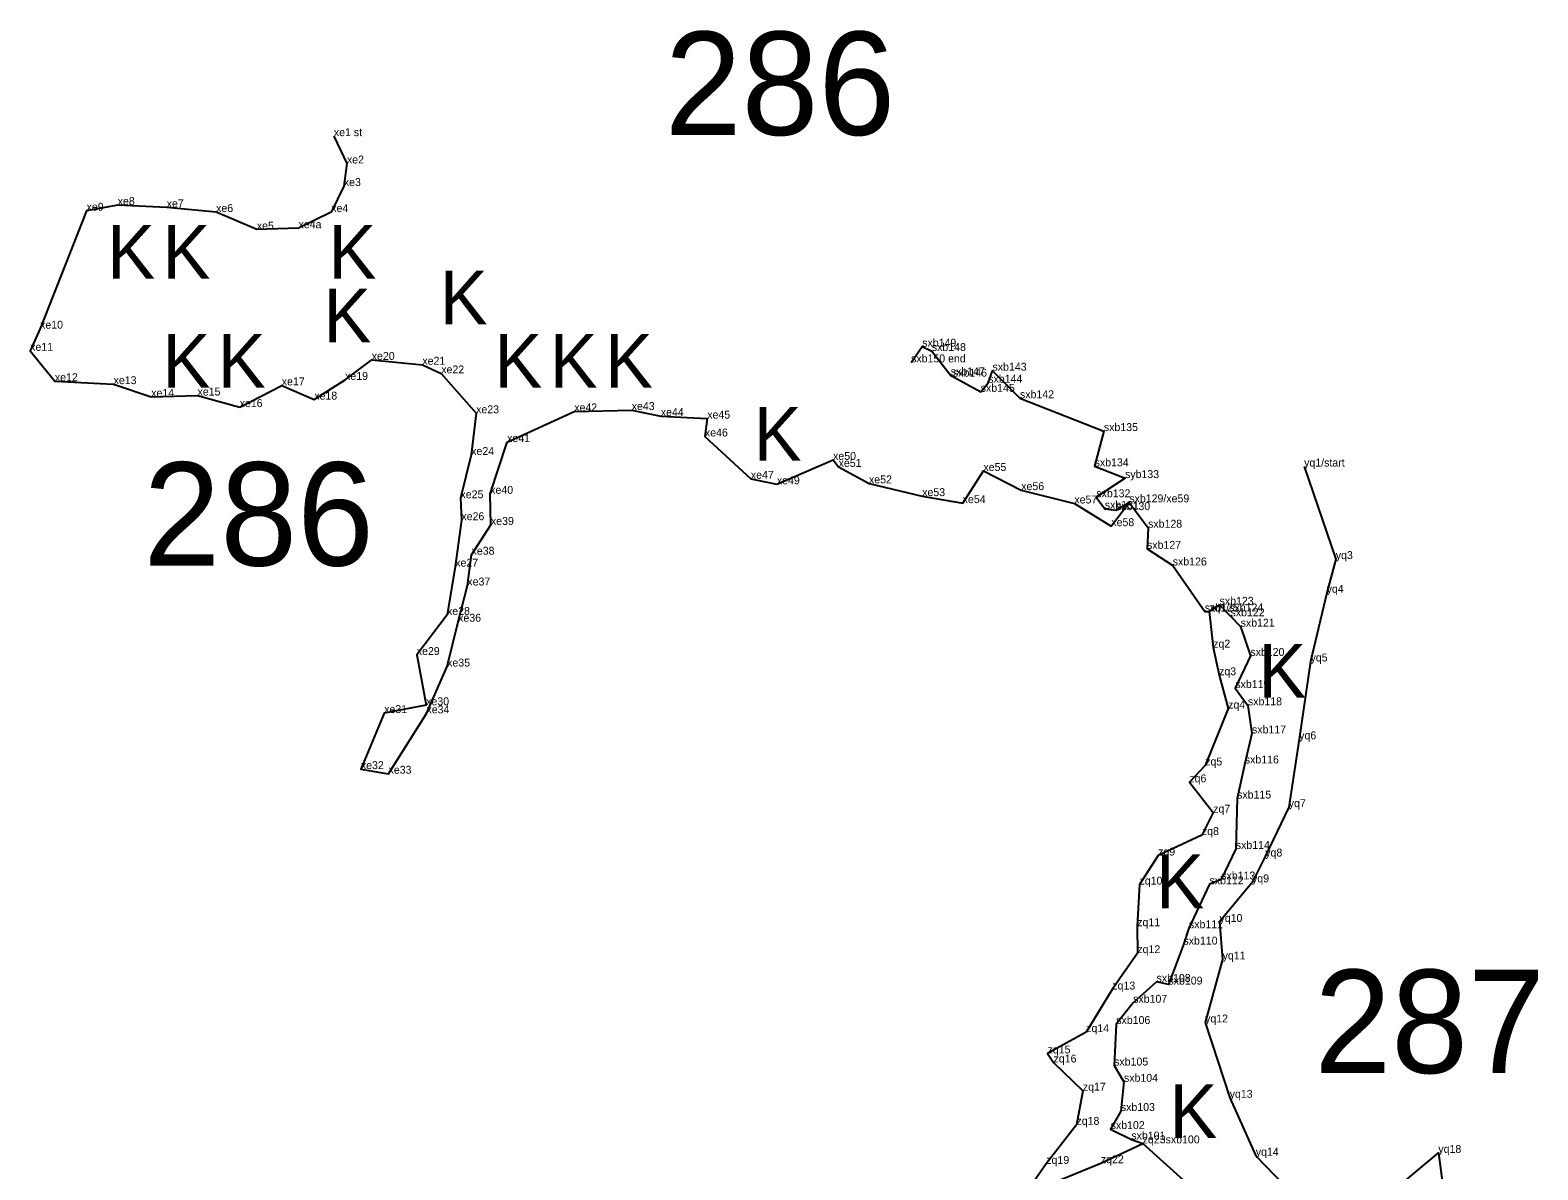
# Model space of a CAD drawing. Extents: x 2072529 to 2268812, y 436423 to 470008.
# Drawn here: x 2246183 to 2247137, y 440002 to 440723 of the extents above; entities that cross this region are included whole.
import ezdxf

# ---------------------------------------------------------------- set-up
doc = ezdxf.new("R2010")
doc.units = 0
for name, color, linetype in [('Old_Level_10', 7, 'Continuous'), ('Old_Level_20', 7, 'Continuous'), ('Old_Level_52', 7, 'Continuous'), ('Old_Level_55', 7, 'Continuous'), ('Old_Level_60', 7, 'Continuous'), ('Old_Level_62', 7, 'Continuous')]:
    doc.layers.add(name, color=color, linetype=linetype)

msp = doc.modelspace()

# ---------------------------------------------------------------- linework, layer by layer
at = {"layer": 'Old_Level_10'}
for points in [[(2246740.131, 440512.868), (2246747.179, 440522.814), (2246753.272, 440520.05), (2246765.223, 440504.649), (2246766.631, 440503.852), (2246784.191, 440494.248), (2246788.961, 440499.987), (2246791.673, 440507.602), (2246809.041, 440490.169), (2246862.147, 440469.406), (2246856.282, 440447.105), (2246875.523, 440439.672), (2246857.353, 440427.541)], [(2246857.353, 440427.541), (2246862.709, 440420.233), (2246869.886, 440419.402), (2246878.229, 440424.319), (2246890.107, 440408.27), (2246889.434, 440394.912), (2246905.711, 440384.415), (2246925.929, 440355.211), (2246928.79, 440355.336), (2246935.367, 440359.528), (2246942.299, 440352.248), (2246948.674, 440345.682), (2246954.833, 440327.156), (2246945.307, 440306.834), (2246953.306, 440295.903), (2246955.863, 440278.13), (2246951.348, 440259.15), (2246946.473, 440236.945), (2246945.624, 440205.057), (2246936.411, 440185.748), (2246929.004, 440182.685), (2246915.963, 440154.931), (2246912.522, 440144.563), (2246902.988, 440119.276), (2246895.487, 440120.967), (2246880.674, 440107.769), (2246869.964, 440094.326), (2246868.627, 440068.046), (2246874.85, 440057.785), (2246872.882, 440039.295), (2246866.412, 440027.855), (2246879.515, 440021.267), (2246886.695, 440018.818), (2246914.629, 439993.645)]]:
    msp.add_lwpolyline(points, dxfattribs=at)
at = {"layer": 'Old_Level_20'}
for p, q in [((2246374.881, 440655.967), (2246374.881, 440655.967)), ((2246383.127, 440638.67), (2246383.127, 440638.67)), ((2246381.178, 440624.425), (2246381.178, 440624.425)), ((2246238.08, 440612.4), (2246238.08, 440612.4)), ((2246269.075, 440610.911), (2246269.075, 440610.911)), ((2246218.418, 440608.82), (2246218.418, 440608.82)), ((2246300.347, 440607.933), (2246300.347, 440607.933)), ((2246373.234, 440607.929), (2246373.234, 440607.929)), ((2246326.129, 440596.858), (2246326.129, 440596.858)), ((2246352.516, 440597.727), (2246352.516, 440597.727)), ((2246188.961, 440534.185), (2246188.961, 440534.185)), ((2246182.684, 440520.173), (2246182.684, 440520.173)), ((2246747.179, 440522.814), (2246747.179, 440522.814)), ((2246753.272, 440520.05), (2246753.272, 440520.05)), ((2246398.856, 440514.426), (2246398.856, 440514.426)), ((2246430.873, 440511.387), (2246430.873, 440511.387)), ((2246442.829, 440505.922), (2246442.829, 440505.922)), ((2246740.131, 440512.868), (2246740.131, 440512.868)), ((2246791.673, 440507.602), (2246791.673, 440507.602)), ((2246198.336, 440500.966), (2246198.336, 440500.966)), ((2246235.518, 440499.094), (2246235.518, 440499.094)), ((2246341.91, 440498.324), (2246341.91, 440498.324)), ((2246381.982, 440501.777), (2246381.982, 440501.777)), ((2246765.223, 440504.649), (2246765.223, 440504.649)), ((2246766.631, 440503.852), (2246766.631, 440503.852)), ((2246788.961, 440499.987), (2246788.961, 440499.987)), ((2246259.308, 440491.077), (2246259.308, 440491.077)), ((2246288.603, 440491.879), (2246288.603, 440491.879)), ((2246362.472, 440489.321), (2246362.472, 440489.321)), ((2246784.191, 440494.248), (2246784.191, 440494.248)), ((2246809.041, 440490.169), (2246809.041, 440490.169)), ((2246315.277, 440484.576), (2246315.277, 440484.576)), ((2246464.891, 440480.653), (2246464.891, 440480.653)), ((2246526.995, 440481.874), (2246526.995, 440481.874)), ((2246563.35, 440482.697), (2246563.35, 440482.697)), ((2246581.744, 440478.924), (2246581.744, 440478.924)), ((2246611.163, 440477.296), (2246611.163, 440477.296)), ((2246862.147, 440469.406), (2246862.147, 440469.406)), ((2246484.521, 440462.438), (2246484.521, 440462.438)), ((2246609.671, 440466.009), (2246609.671, 440466.009)), ((2246461.783, 440454.277), (2246461.783, 440454.277)), ((2246690.771, 440451.176), (2246690.771, 440451.176)), ((2246638.738, 440439.208), (2246638.738, 440439.208)), ((2246694.303, 440446.772), (2246694.303, 440446.772)), ((2246785.902, 440444.165), (2246785.902, 440444.165)), ((2246856.282, 440447.105), (2246856.282, 440447.105)), ((2246875.523, 440439.672), (2246875.523, 440439.672)), ((2246988.872, 440446.97), (2246988.872, 440446.97)), ((2246473.812, 440429.707), (2246473.812, 440429.707)), ((2246655.199, 440435.742), (2246655.199, 440435.742)), ((2246713.51, 440436.324), (2246713.51, 440436.324)), ((2246809.846, 440432.047), (2246809.846, 440432.047)), ((2246455.003, 440426.894), (2246455.003, 440426.894)), ((2246747.162, 440428.263), (2246747.162, 440428.263)), ((2246772.798, 440423.827), (2246772.798, 440423.827)), ((2246843.462, 440423.598), (2246843.462, 440423.598)), ((2246857.353, 440427.541), (2246857.353, 440427.541)), ((2246862.709, 440420.233), (2246862.709, 440420.233)), ((2246878.229, 440424.319), (2246878.229, 440424.319)), ((2246878.229, 440424.319), (2246878.229, 440424.319)), ((2246455.591, 440413.024), (2246455.591, 440413.024)), ((2246474.253, 440410.03), (2246474.253, 440410.03)), ((2246869.886, 440419.402), (2246869.886, 440419.402)), ((2246866.857, 440409.262), (2246866.857, 440409.262)), ((2246890.107, 440408.27), (2246890.107, 440408.27)), ((2246462.034, 440391.188), (2246462.034, 440391.188)), ((2246889.434, 440394.912), (2246889.434, 440394.912)), ((2246451.668, 440383.665), (2246451.668, 440383.665)), ((2246905.711, 440384.415), (2246905.711, 440384.415)), ((2247008.88, 440388.428), (2247008.88, 440388.428)), ((2246459.347, 440371.73), (2246459.347, 440371.73)), ((2247003.124, 440367.131), (2247003.124, 440367.131)), ((2246446.491, 440353.106), (2246446.491, 440353.106)), ((2246925.929, 440355.211), (2246925.929, 440355.211)), ((2246928.79, 440355.336), (2246928.79, 440355.336)), ((2246928.79, 440355.336), (2246928.79, 440355.336)), ((2246935.367, 440359.528), (2246935.367, 440359.528)), ((2246453.52, 440348.83), (2246453.52, 440348.83)), ((2246942.299, 440352.248), (2246942.299, 440352.248)), ((2246948.674, 440345.682), (2246948.674, 440345.682)), ((2246427.335, 440327.76), (2246427.335, 440327.76)), ((2246931.306, 440332.4), (2246931.306, 440332.4)), ((2246954.833, 440327.156), (2246954.833, 440327.156)), ((2246446.564, 440320.433), (2246446.564, 440320.433)), ((2246935.051, 440314.949), (2246935.051, 440314.949)), ((2246992.934, 440323.658), (2246992.934, 440323.658)), ((2246945.307, 440306.834), (2246945.307, 440306.834)), ((2246433.276, 440295.949), (2246433.276, 440295.949)), ((2246953.306, 440295.903), (2246953.306, 440295.903)), ((2246406.726, 440291.011), (2246406.726, 440291.011)), ((2246433.494, 440290.821), (2246433.494, 440290.821)), ((2246940.745, 440293.863), (2246940.745, 440293.863)), ((2246955.863, 440278.13), (2246955.863, 440278.13)), ((2246985.762, 440274.424), (2246985.762, 440274.424)), ((2246926.257, 440257.883), (2246926.257, 440257.883)), ((2246951.348, 440259.15), (2246951.348, 440259.15)), ((2246391.978, 440255.572), (2246391.978, 440255.572)), ((2246409.488, 440252.653), (2246409.488, 440252.653)), ((2246916.225, 440247.225), (2246916.225, 440247.225)), ((2246946.473, 440236.945), (2246946.473, 440236.945)), ((2246979.138, 440231.521), (2246979.138, 440231.521)), ((2246931.306, 440228.038), (2246931.306, 440228.038)), ((2246924.176, 440213.876), (2246924.176, 440213.876)), ((2246896.438, 440200.883), (2246896.438, 440200.883)), ((2246945.624, 440205.057), (2246945.624, 440205.057)), ((2246964.267, 440200.269), (2246964.267, 440200.269)), ((2246884.695, 440182.531), (2246884.695, 440182.531)), ((2246929.004, 440182.685), (2246929.004, 440182.685)), ((2246936.411, 440185.748), (2246936.411, 440185.748)), ((2246955.893, 440183.945), (2246955.893, 440183.945)), ((2246883.238, 440156.21), (2246883.238, 440156.21)), ((2246915.963, 440154.931), (2246915.963, 440154.931)), ((2246935.297, 440158.886), (2246935.297, 440158.886)), ((2246912.522, 440144.563), (2246912.522, 440144.563)), ((2246883.317, 440139.166), (2246883.317, 440139.166)), ((2246937.295, 440135.161), (2246937.295, 440135.161)), ((2246867.49, 440116.152), (2246867.49, 440116.152)), ((2246895.487, 440120.967), (2246895.487, 440120.967)), ((2246902.988, 440119.276), (2246902.988, 440119.276)), ((2246880.674, 440107.769), (2246880.674, 440107.769)), ((2246926.182, 440095.31), (2246926.182, 440095.31)), ((2246850.966, 440089.203), (2246850.966, 440089.203)), ((2246869.964, 440094.326), (2246869.964, 440094.326)), ((2246826.478, 440075.713), (2246826.478, 440075.713)), ((2246830.299, 440069.984), (2246830.299, 440069.984)), ((2246868.627, 440068.046), (2246868.627, 440068.046)), ((2246874.85, 440057.785), (2246874.85, 440057.785)), ((2246848.821, 440052.158), (2246848.821, 440052.158)), ((2246941.764, 440047.656), (2246941.764, 440047.656)), ((2246872.882, 440039.295), (2246872.882, 440039.295)), ((2246844.798, 440030.558), (2246844.798, 440030.558)), ((2246866.412, 440027.855), (2246866.412, 440027.855)), ((2246879.515, 440021.267), (2246879.515, 440021.267)), ((2246886.695, 440018.818), (2246886.695, 440018.818)), ((2246886.695, 440018.818), (2246886.695, 440018.818)), ((2246958.274, 440011.001), (2246958.274, 440011.001)), ((2247073.805, 440012.795), (2247073.805, 440012.795)), ((2246825.697, 440005.834), (2246825.697, 440005.834)), ((2246860.23, 440006.28), (2246860.23, 440006.28))]:
    msp.add_line(p, q, dxfattribs=at)
at = {"layer": 'Old_Level_52'}
for points in [[(2246374.881, 440655.967), (2246383.127, 440638.67), (2246381.178, 440624.425), (2246373.234, 440607.929), (2246352.516, 440597.727), (2246326.129, 440596.858), (2246300.347, 440607.933), (2246269.075, 440610.911), (2246238.08, 440612.4), (2246218.418, 440608.82), (2246188.961, 440534.185), (2246182.684, 440520.173), (2246198.336, 440500.966), (2246235.518, 440499.094), (2246259.308, 440491.077), (2246288.603, 440491.879), (2246315.277, 440484.576), (2246341.91, 440498.324), (2246362.472, 440489.321), (2246381.982, 440501.777), (2246398.856, 440514.426), (2246430.873, 440511.387), (2246442.829, 440505.922), (2246464.891, 440480.653), (2246461.783, 440454.277), (2246455.003, 440426.894), (2246455.591, 440413.024), (2246451.668, 440383.665), (2246446.491, 440353.106), (2246427.335, 440327.76), (2246433.276, 440295.949), (2246406.726, 440291.011), (2246391.978, 440255.572), (2246409.488, 440252.653), (2246433.494, 440290.821), (2246446.564, 440320.433), (2246453.52, 440348.83), (2246459.347, 440371.73), (2246462.034, 440391.188), (2246474.253, 440410.03), (2246473.812, 440429.707), (2246484.521, 440462.438), (2246526.995, 440481.874), (2246563.35, 440482.697), (2246581.744, 440478.924), (2246611.163, 440477.296), (2246609.671, 440466.009), (2246638.738, 440439.208), (2246655.199, 440435.742), (2246690.771, 440451.176), (2246694.303, 440446.772), (2246713.51, 440436.324), (2246747.162, 440428.263), (2246772.798, 440423.827), (2246785.902, 440444.165), (2246809.846, 440432.047), (2246843.462, 440423.598), (2246866.857, 440409.262), (2246878.229, 440424.319)], [(2246988.872, 440446.97), (2247008.88, 440388.428), (2247003.124, 440367.131), (2246992.934, 440323.658), (2246985.762, 440274.424), (2246979.138, 440231.521), (2246964.267, 440200.269), (2246955.893, 440183.945), (2246935.297, 440158.886), (2246937.295, 440135.161), (2246926.182, 440095.31), (2246941.764, 440047.656), (2246958.274, 440011.001), (2246982.432, 439986.074)], [(2246928.79, 440355.336), (2246931.306, 440332.4), (2246935.051, 440314.949), (2246940.745, 440293.863), (2246926.257, 440257.883), (2246916.225, 440247.225), (2246931.306, 440228.038), (2246924.176, 440213.876), (2246896.438, 440200.883), (2246884.695, 440182.531), (2246883.238, 440156.21), (2246883.317, 440139.166), (2246867.49, 440116.152), (2246850.966, 440089.203), (2246826.478, 440075.713), (2246830.299, 440069.984), (2246848.821, 440052.158), (2246844.798, 440030.558), (2246825.697, 440005.834), (2246810.798, 439984.516), (2246831.956, 439994.756), (2246860.23, 440006.28), (2246886.695, 440018.818)], [(2247036.067, 439981.256), (2247073.805, 440012.795), (2247077.099, 439988.662)]]:
    msp.add_lwpolyline(points, dxfattribs=at)

# ---------------------------------------------------------------- texts
at = {"layer": 'Old_Level_55'}
for p in [(2246231.438, 440565.829), (2246266.438, 440565.829), (2246371.438, 440565.829), (2246441.919, 440536.827), (2246368.196, 440525.581), (2246266.438, 440496.829), (2246301.438, 440496.829), (2246476.438, 440496.829), (2246511.438, 440496.829), (2246546.438, 440496.829), (2246640.599, 440450.608), (2246959.861, 440300.661), (2246895.196, 440167.583), (2246903.65, 440022.12)]:
    msp.add_text('K', height=34, dxfattribs=at).set_placement(p)
at = {"layer": 'Old_Level_60'}
for s, p in [('xe1 st', (2246374.881, 440655.967)), ('xe2', (2246383.127, 440638.67)), ('xe3', (2246381.178, 440624.425)), ('xe9', (2246218.418, 440608.82)), ('xe8', (2246238.08, 440612.4)), ('xe7', (2246269.075, 440610.911)), ('xe6', (2246300.347, 440607.933)), ('xe4', (2246373.234, 440607.929)), ('xe5', (2246326.129, 440596.858)), ('xe4a', (2246352.516, 440597.727)), ('xe10', (2246188.961, 440534.185)), ('xe11', (2246182.684, 440520.173)), ('sxb149', (2246747.179, 440522.814)), ('sxb148', (2246753.272, 440520.05)), ('xe20', (2246398.856, 440514.426)), ('xe21', (2246430.873, 440511.387)), ('sxb150 end', (2246740.131, 440512.868)), ('xe12', (2246198.336, 440500.966)), ('xe19', (2246381.982, 440501.777)), ('xe22', (2246442.829, 440505.922)), ('sxb147', (2246765.223, 440504.649)), ('sxb146', (2246766.631, 440503.852)), ('sxb143', (2246791.673, 440507.602)), ('xe13', (2246235.518, 440499.094)), ('xe14', (2246259.308, 440491.077)), ('xe15', (2246288.603, 440491.879)), ('xe17', (2246341.91, 440498.324)), ('sxb145', (2246784.191, 440494.248)), ('sxb144', (2246788.961, 440499.987)), ('xe16', (2246315.277, 440484.576)), ('xe18', (2246362.472, 440489.321)), ('xe42', (2246526.995, 440481.874)), ('xe43', (2246563.35, 440482.697)), ('sxb142', (2246809.041, 440490.169)), ('xe23', (2246464.891, 440480.653)), ('xe44', (2246581.744, 440478.924)), ('xe45', (2246611.163, 440477.296)), ('xe41', (2246484.521, 440462.438)), ('xe46', (2246609.671, 440466.009)), ('sxb135', (2246862.147, 440469.406)), ('xe24', (2246461.783, 440454.277)), ('xe50', (2246690.771, 440451.176)), ('xe51', (2246694.303, 440446.772)), ('xe55', (2246785.902, 440444.165)), ('sxb134', (2246856.282, 440447.105)), ('yq1/start', (2246988.872, 440446.97)), ('xe47', (2246638.738, 440439.208)), ('xe49', (2246655.199, 440435.742)), ('xe52', (2246713.51, 440436.324)), ('syb133', (2246875.523, 440439.672)), ('xe25', (2246455.003, 440426.894)), ('xe40', (2246473.812, 440429.707)), ('xe53', (2246747.162, 440428.263)), ('xe56', (2246809.846, 440432.047)), ('sxb132', (2246857.353, 440427.541)), ('sxb129/xe59', (2246878.229, 440424.319)), ('sxb129/xe59', (2246878.229, 440424.319)), ('xe54', (2246772.798, 440423.827)), ('xe57', (2246843.462, 440423.598)), ('sxb131', (2246862.709, 440420.233)), ('sxb130', (2246869.886, 440419.402)), ('xe26', (2246455.591, 440413.024)), ('xe39', (2246474.253, 440410.03)), ('xe58', (2246866.857, 440409.262)), ('sxb128', (2246890.107, 440408.27)), ('xe38', (2246462.034, 440391.188)), ('sxb127', (2246889.434, 440394.912)), ('yq3', (2247008.88, 440388.428)), ('xe27', (2246451.668, 440383.665)), ('sxb126', (2246905.711, 440384.415)), ('xe37', (2246459.347, 440371.73)), ('yq4', (2247003.124, 440367.131)), ('sxb123', (2246935.367, 440359.528)), ('xe28', (2246446.491, 440353.106)), ('xe36', (2246453.52, 440348.83)), ('sxb125', (2246925.929, 440355.211)), ('zq1/sxb124', (2246928.79, 440355.336)), ('zq1/sxb124', (2246928.79, 440355.336)), ('sxb122', (2246942.299, 440352.248)), ('sxb121', (2246948.674, 440345.682)), ('zq2', (2246931.306, 440332.4)), ('xe29', (2246427.335, 440327.76)), ('xe35', (2246446.564, 440320.433)), ('sxb120', (2246954.833, 440327.156)), ('yq5', (2246992.934, 440323.658)), ('zq3', (2246935.051, 440314.949)), ('sxb119', (2246945.307, 440306.834)), ('xe31', (2246406.726, 440291.011)), ('xe30', (2246433.276, 440295.949)), ('xe34', (2246433.494, 440290.821)), ('zq4', (2246940.745, 440293.863)), ('sxb118', (2246953.306, 440295.903)), ('sxb117', (2246955.863, 440278.13)), ('yq6', (2246985.762, 440274.424)), ('xe32', (2246391.978, 440255.572)), ('xe33', (2246409.488, 440252.653)), ('zq5', (2246926.257, 440257.883)), ('sxb116', (2246951.348, 440259.15)), ('zq6', (2246916.225, 440247.225)), ('sxb115', (2246946.473, 440236.945)), ('zq7', (2246931.306, 440228.038)), ('yq7', (2246979.138, 440231.521)), ('zq8', (2246924.176, 440213.876)), ('sxb114', (2246945.624, 440205.057)), ('zq9', (2246896.438, 440200.883)), ('yq8', (2246964.267, 440200.269)), ('sxb113', (2246936.411, 440185.748)), ('zq10', (2246884.695, 440182.531)), ('sxb112', (2246929.004, 440182.685)), ('yq9', (2246955.893, 440183.945)), ('yq10', (2246935.297, 440158.886)), ('zq11', (2246883.238, 440156.21)), ('sxb111', (2246915.963, 440154.931)), ('zq12', (2246883.317, 440139.166)), ('sxb110', (2246912.522, 440144.563)), ('yq11', (2246937.295, 440135.161)), ('sxb108', (2246895.487, 440120.967)), ('sxb109', (2246902.988, 440119.276)), ('zq13', (2246867.49, 440116.152)), ('sxb107', (2246880.674, 440107.769)), ('sxb106', (2246869.964, 440094.326)), ('yq12', (2246926.182, 440095.31)), ('zq14', (2246850.966, 440089.203)), ('zq15', (2246826.478, 440075.713)), ('zq16', (2246830.299, 440069.984)), ('sxb105', (2246868.627, 440068.046)), ('zq17', (2246848.821, 440052.158)), ('sxb104', (2246874.85, 440057.785)), ('yq13', (2246941.764, 440047.656)), ('sxb103', (2246872.882, 440039.295)), ('zq18', (2246844.798, 440030.558)), ('sxb102', (2246866.412, 440027.855)), ('sxb101', (2246879.515, 440021.267)), ('zq23sxb100', (2246886.695, 440018.818)), ('zq23sxb100', (2246886.695, 440018.818)), ('zq19', (2246825.697, 440005.834)), ('zq22', (2246860.23, 440006.28)), ('yq14', (2246958.274, 440011.001)), ('yq18', (2247073.805, 440012.795))]:
    msp.add_text(s, height=5, dxfattribs=at).set_placement(p)
at = {"layer": 'Old_Level_62'}
for s, p in [('286', (2246584.324, 440656.697)), ('286', (2246254.441, 440384.294)), ('287', (2246995.371, 440063.3))]:
    msp.add_text(s, height=65.34, dxfattribs=at).set_placement(p)

doc.saveas('drawing.dxf')
